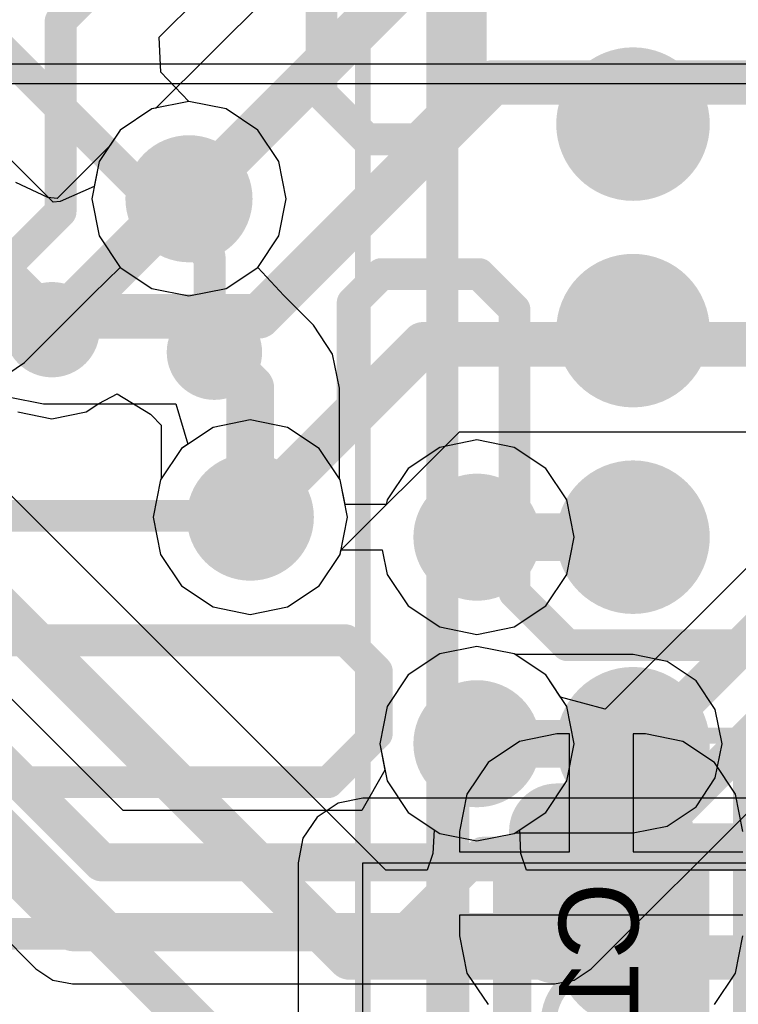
# Model space of a CAD drawing. Header units: millimetres. Extents: x -2 to 68, y -2 to 27.4.
# Tile 535 of 594: x 45.2 to 47.4, y 19.6 to 22.7. Entities that reach past the tile are written whole.
import ezdxf

# ---------------------------------------------------------------- set-up
doc = ezdxf.new("R2010")
doc.units = ezdxf.units.MM
for name, color, linetype in [('BottomLayer', 5, 'Continuous'), ('BottomPaste', 16, 'Continuous'), ('BottomSolder', 6, 'Continuous'), ('DrillGuide', 244, 'Continuous'), ('Mechanical10', 56, 'Continuous'), ('Mechanical13', 56, 'Continuous'), ('Mechanical15', 56, 'Continuous'), ('Mechanical17', 56, 'Continuous'), ('Mechanical6', 56, 'Continuous'), ('MidLayer1', 16, 'Continuous'), ('MidLayer2', 76, 'Continuous'), ('MidLayer3', 90, 'Continuous'), ('MidLayer4', 156, 'Continuous'), ('MidLayer5', 130, 'Continuous'), ('MidLayer6', 216, 'Continuous'), ('MidLayer7', 6, 'Continuous'), ('MidLayer8', 54, 'Continuous'), ('MultiLayer', 9, 'Continuous'), ('TopLayer', 1, 'Continuous'), ('TopPaste', 8, 'Continuous'), ('TopSolder', 216, 'Continuous'), ('ViaHoleLayer', 16, 'Continuous')]:
    doc.layers.add(name, color=color, linetype=linetype)

# ---------------------------------------------------------------- blocks, each defined once
blk = doc.blocks.new('MT53D512M32D2DS_053_WT_D_F_________1_168')
at = {"layer": 'Mechanical13', "const_width": 0.1}
blk.add_lwpolyline([(5, 7.25), (5, -7.25)], dxfattribs=at)
at = {"layer": 'Mechanical15', "const_width": 0.05}
blk.add_lwpolyline([(5.25, 7.5), (5.25, -7.5)], dxfattribs=at)
at = {"layer": 'TopLayer', "const_width": 0.14}
for points in [[(4.33, -4.225, 1), (4.47, -4.225, 1)], [(4.33, -4.875, 1), (4.47, -4.875, 1)], [(4.33, -5.525, 1), (4.47, -5.525, 1)], [(4.33, -6.175, 1), (4.47, -6.175, 1)], [(4.33, -6.825, 1), (4.47, -6.825, 1)]]:
    blk.add_lwpolyline(points, format="xyb", close=True, dxfattribs=at)
at = {"layer": 'TopPaste', "const_width": 0.14}
for points in [[(4.33, -4.225, 1), (4.47, -4.225, 1)], [(4.33, -4.875, 1), (4.47, -4.875, 1)], [(4.33, -5.525, 1), (4.47, -5.525, 1)], [(4.33, -6.175, 1), (4.47, -6.175, 1)], [(4.33, -6.825, 1), (4.47, -6.825, 1)]]:
    blk.add_lwpolyline(points, format="xyb", close=True, dxfattribs=at)
at = {"layer": 'TopSolder', "const_width": 0.2416}
for points in [[(4.2792, -4.225, 1), (4.5208, -4.225, 1)], [(4.2792, -4.875, 1), (4.5208, -4.875, 1)], [(4.2792, -5.525, 1), (4.5208, -5.525, 1)], [(4.2792, -6.175, 1), (4.5208, -6.175, 1)], [(4.2792, -6.825, 1), (4.5208, -6.825, 1)]]:
    blk.add_lwpolyline(points, format="xyb", close=True, dxfattribs=at)
blk = doc.blocks.new('CAP_0402_B_336')
at = {"layer": 'BottomLayer', "const_width": 0.1508}
for points in [[(-0.6746, 0.1392, 1), (-0.5238, 0.1392, 1)], [(-0.3462, 0.1392, 1), (-0.1954, 0.1392, 1)], [(0.1954, 0.1392, 1), (0.3462, 0.1392, 1)], [(0.5238, 0.1392, 1), (0.6746, 0.1392, 1)], [(-0.6746, -0.1392, 1), (-0.5238, -0.1392, 1)], [(-0.3462, -0.1392, 1), (-0.1954, -0.1392, 1)], [(0.1954, -0.1392, 1), (0.3462, -0.1392, 1)], [(0.5238, -0.1392, 1), (0.6746, -0.1392, 1)]]:
    blk.add_lwpolyline(points, format="xyb", close=True, dxfattribs=at)
at = {"layer": 'BottomLayer'}
for points in [[(-0.2708, 0.29), (-0.5992, 0.29), (-0.2708, -0.29), (-0.5992, -0.29)], [(0.2708, -0.29), (0.5992, -0.29), (0.2708, 0.29), (0.5992, 0.29)], [(-0.12, 0.1392), (-0.75, 0.1392), (-0.12, -0.1392), (-0.75, -0.1392)], [(0.12, -0.1392), (0.75, -0.1392), (0.12, 0.1392), (0.75, 0.1392)]]:
    blk.add_solid(points, dxfattribs=at)
at = {"layer": 'BottomPaste', "const_width": 0.1508}
for points in [[(-0.6746, 0.1392, 1), (-0.5238, 0.1392, 1)], [(-0.3462, 0.1392, 1), (-0.1954, 0.1392, 1)], [(0.1954, 0.1392, 1), (0.3462, 0.1392, 1)], [(0.5238, 0.1392, 1), (0.6746, 0.1392, 1)], [(-0.6746, -0.1392, 1), (-0.5238, -0.1392, 1)], [(-0.3462, -0.1392, 1), (-0.1954, -0.1392, 1)], [(0.1954, -0.1392, 1), (0.3462, -0.1392, 1)], [(0.5238, -0.1392, 1), (0.6746, -0.1392, 1)]]:
    blk.add_lwpolyline(points, format="xyb", close=True, dxfattribs=at)
at = {"layer": 'BottomPaste'}
for points in [[(-0.2708, 0.29), (-0.5992, 0.29), (-0.2708, -0.29), (-0.5992, -0.29)], [(0.2708, -0.29), (0.5992, -0.29), (0.2708, 0.29), (0.5992, 0.29)], [(-0.12, 0.1392), (-0.75, 0.1392), (-0.12, -0.1392), (-0.75, -0.1392)], [(0.12, -0.1392), (0.75, -0.1392), (0.12, 0.1392), (0.75, 0.1392)]]:
    blk.add_solid(points, dxfattribs=at)
at = {"layer": 'BottomSolder', "const_width": 0.1508}
for points in [[(-0.6746, 0.1392, 1), (-0.5238, 0.1392, 1)], [(-0.3462, 0.1392, 1), (-0.1954, 0.1392, 1)], [(0.1954, 0.1392, 1), (0.3462, 0.1392, 1)], [(0.5238, 0.1392, 1), (0.6746, 0.1392, 1)], [(-0.6746, -0.1392, 1), (-0.5238, -0.1392, 1)], [(-0.3462, -0.1392, 1), (-0.1954, -0.1392, 1)], [(0.1954, -0.1392, 1), (0.3462, -0.1392, 1)], [(0.5238, -0.1392, 1), (0.6746, -0.1392, 1)]]:
    blk.add_lwpolyline(points, format="xyb", close=True, dxfattribs=at)
at = {"layer": 'BottomSolder'}
for points in [[(-0.2708, 0.29), (-0.5992, 0.29), (-0.2708, -0.29), (-0.5992, -0.29)], [(0.2708, -0.29), (0.5992, -0.29), (0.2708, 0.29), (0.5992, 0.29)], [(-0.12, 0.1392), (-0.75, 0.1392), (-0.12, -0.1392), (-0.75, -0.1392)], [(0.12, -0.1392), (0.75, -0.1392), (0.12, 0.1392), (0.75, 0.1392)]]:
    blk.add_solid(points, dxfattribs=at)
at = {"layer": 'Mechanical10', "const_width": 0.12}
for points in [[(0.53, 0.28), (-0.53, 0.28)], [(-0.53, -0.28), (-0.53, 0.28)], [(0.53, -0.28), (0.53, 0.28)], [(0.53, -0.28), (-0.53, -0.28)]]:
    blk.add_lwpolyline(points, dxfattribs=at)
at = {"layer": 'Mechanical10', "const_width": 0.06}
for points in [[(-0.56, 0.28, 1), (-0.5, 0.28, 1)], [(-0.56, 0.28, 1), (-0.5, 0.28, 1)], [(0.5, 0.28, 1), (0.56, 0.28, 1)], [(0.5, 0.28, 1), (0.56, 0.28, 1)], [(-0.56, -0.28, 1), (-0.5, -0.28, 1)], [(-0.56, -0.28, 1), (-0.5, -0.28, 1)], [(0.5, -0.28, 1), (0.56, -0.28, 1)], [(0.5, -0.28, 1), (0.56, -0.28, 1)]]:
    blk.add_lwpolyline(points, format="xyb", close=True, dxfattribs=at)
at = {"layer": 'Mechanical6', "const_width": 0.05}
for points in [[(0.9, 0.44), (-0.9, 0.44)], [(-0.9, -0.44), (-0.9, 0.44)], [(0.9, -0.44), (0.9, 0.44)], [(0, -0.22), (0, 0.22)], [(0.22, 0), (-0.22, 0)], [(0.9, -0.44), (-0.9, -0.44)]]:
    blk.add_lwpolyline(points, dxfattribs=at)
at = {"layer": 'Mechanical6'}
for points, const_width in [([(-0.9125, 0.44, 1), (-0.8875, 0.44, 1)], 0.025), ([(-0.9125, 0.44, 1), (-0.8875, 0.44, 1)], 0.025), ([(0.8875, 0.44, 1), (0.9125, 0.44, 1)], 0.025), ([(0.8875, 0.44, 1), (0.9125, 0.44, 1)], 0.025), ([(-0.0125, 0.22, 1), (0.0125, 0.22, 1)], 0.025), ([(0.165, 0, 1), (-0.165, 0, 1)], 0.05), ([(-0.2325, 0, 1), (-0.2075, 0, 1)], 0.025), ([(-0.1775, 0, 1), (-0.1525, 0, 1)], 0.025), ([(0.1525, 0, 1), (0.1775, 0, 1)], 0.025), ([(0.2075, 0, 1), (0.2325, 0, 1)], 0.025), ([(-0.0125, -0.22, 1), (0.0125, -0.22, 1)], 0.025), ([(-0.9125, -0.44, 1), (-0.8875, -0.44, 1)], 0.025), ([(-0.9125, -0.44, 1), (-0.8875, -0.44, 1)], 0.025), ([(0.8875, -0.44, 1), (0.9125, -0.44, 1)], 0.025), ([(0.8875, -0.44, 1), (0.9125, -0.44, 1)], 0.025)]:
    blk.add_lwpolyline(points, format="xyb", close=True, dxfattribs=dict(at, const_width=const_width))

msp = doc.modelspace()

# ---------------------------------------------------------------- linework, layer by layer
at = {"layer": 'BottomLayer'}
for p, q in [((43.9606, 22.4531), (47.7164, 22.4531)), ((46.8608, 20.4059), (46.7434, 20.3825)), ((46.9, 20.4059), (46.8608, 20.4059)), ((46.9, 20.035), (46.9, 20.4059)), ((47.1392, 20.4059), (47.1, 20.4059)), ((47.1, 20.4059), (47.1, 20.035)), ((47.2566, 20.3825), (47.1392, 20.4059)), ((46.7434, 20.3825), (46.6439, 20.3161)), ((47.3561, 20.3161), (47.2566, 20.3825)), ((46.6439, 20.3161), (46.5775, 20.2166)), ((47.4225, 20.2166), (47.3561, 20.3161)), ((46.5775, 20.2166), (46.5541, 20.0992)), ((47.4459, 20.0992), (47.4225, 20.2166)), ((46.5541, 20.0992), (46.5541, 20.035)), ((46.5541, 20.035), (46.9, 20.035)), ((47.1, 20.035), (47.4459, 20.035)), ((47, 19.835), (46.5541, 19.835)), ((46.5541, 19.835), (46.5541, 19.7708)), ((47.4459, 19.835), (47, 19.835)), ((46.5541, 19.7708), (46.5775, 19.6534)), ((47.4225, 19.6534), (47.4459, 19.7708)), ((46.5775, 19.6534), (46.6439, 19.5539)), ((47.3561, 19.5539), (47.4225, 19.6534))]:
    msp.add_line(p, q, dxfattribs=at)
at = {"layer": 'BottomLayer', "const_width": 0.15}
for points in [[(47, 19.935), (47.114, 20.049)], [(47.114, 20.049), (47.515, 20.049)]]:
    msp.add_lwpolyline(points, dxfattribs=at)
at = {"layer": 'BottomLayer', "const_width": 0.075}
for points in [[(47.0765, 20.049, 1), (47.1515, 20.049, 1)], [(47.0765, 20.049, 1), (47.1515, 20.049, 1)], [(46.9625, 19.935, 1), (47.0375, 19.935, 1)]]:
    msp.add_lwpolyline(points, format="xyb", close=True, dxfattribs=at)
at = {"layer": 'DrillGuide'}
for points, const_width in [([(45.653, 22.09, 1), (45.753, 22.09, 1)], 0.1), ([(45.247, 21.678, 1), (45.297, 21.678, 1)], 0.05), ([(45.758, 21.607, 1), (45.808, 21.607, 1)], 0.05), ([(45.846, 21.088, 1), (45.946, 21.088, 1)], 0.1), ([(46.559, 21.025, 1), (46.659, 21.025, 1)], 0.1), ([(47.075, 21.025, 1), (47.125, 21.025, 1)], 0.05), ([(46.559, 20.375, 1), (46.659, 20.375, 1)], 0.1), ([(47.075, 20.375, 1), (47.125, 20.375, 1)], 0.05), ([(47.075, 19.725, 1), (47.125, 19.725, 1)], 0.05)]:
    msp.add_lwpolyline(points, format="xyb", close=True, dxfattribs=dict(at, const_width=const_width))
at = {"layer": 'MidLayer1'}
for p, q in [((45.5859, 22.3726), (45.4867, 22.3063)), ((45.703, 22.3959), (45.5859, 22.3726)), ((45.8201, 22.3726), (45.703, 22.3959)), ((45.9193, 22.3063), (45.8201, 22.3726)), ((45.4867, 22.3063), (45.4524, 22.2549)), ((45.9856, 22.2071), (45.9193, 22.3063)), ((45.4524, 22.2549), (45.2883, 22.0908)), ((46.0089, 22.09), (45.9856, 22.2071)), ((45.2589, 22.0943), (45.1587, 22.1409)), ((45.2883, 22.0908), (45.2589, 22.0943)), ((45.9856, 21.9729), (46.0089, 22.09)), ((45.9193, 21.8737), (45.9856, 21.9729)), ((46.0013, 21.7852), (45.9193, 21.8737)), ((46.0943, 21.6923), (46.0013, 21.7852)), ((46.155, 21.6013), (46.0943, 21.6923)), ((46.1764, 21.494), (46.155, 21.6013)), ((45.419, 21.4455), (45.4772, 21.4756)), ((45.4772, 21.4756), (45.5824, 21.4123)), ((46.1764, 21.2084), (46.1764, 21.494)), ((45.3793, 21.419), (45.419, 21.4455)), ((45.1647, 21.419), (45.272, 21.3976)), ((45.272, 21.3976), (45.3793, 21.419)), ((45.5824, 21.4123), (45.5847, 21.4087)), ((45.5847, 21.4087), (45.6156, 21.3779)), ((45.6156, 21.3779), (45.6156, 21.2084)), ((45.6134, 21.2051), (45.5901, 21.088)), ((45.6156, 21.2084), (45.6134, 21.2051)), ((46.1786, 21.2051), (46.1764, 21.2084)), ((46.2019, 21.088), (46.1786, 21.2051)), ((45.5901, 21.088), (45.6134, 20.9709)), ((46.1786, 20.9709), (46.2019, 21.088)), ((45.6134, 20.9709), (45.6797, 20.8717)), ((46.1123, 20.8717), (46.1786, 20.9709)), ((45.6797, 20.8717), (45.7789, 20.8054)), ((46.0131, 20.8054), (46.1123, 20.8717)), ((45.7789, 20.8054), (45.896, 20.7821)), ((45.896, 20.7821), (46.0131, 20.8054)), ((46.609, 20.6809), (46.492, 20.6576)), ((46.7261, 20.6576), (46.609, 20.6809)), ((46.492, 20.6576), (46.3927, 20.5913)), ((46.7294, 20.6554), (46.7261, 20.6576)), ((47.1, 20.6554), (46.7294, 20.6554)), ((47.2073, 20.634), (47.1, 20.6554)), ((47.2983, 20.5733), (47.2073, 20.634)), ((46.3927, 20.5913), (46.3264, 20.492)), ((47.359, 20.4823), (47.2983, 20.5733)), ((46.3264, 20.492), (46.3031, 20.375)), ((47.3804, 20.375), (47.359, 20.4823)), ((46.3031, 20.375), (46.3264, 20.2579)), ((47.359, 20.2677), (47.3804, 20.375)), ((47.2983, 20.1767), (47.359, 20.2677)), ((46.3264, 20.2579), (46.3927, 20.1587)), ((47.2073, 20.116), (47.2983, 20.1767)), ((46.3927, 20.1587), (46.492, 20.0924)), ((47.1, 20.0946), (47.2073, 20.116)), ((46.492, 20.0924), (46.609, 20.0691)), ((46.609, 20.0691), (46.7261, 20.0924)), ((46.7261, 20.0924), (46.7294, 20.0946)), ((46.7294, 20.0946), (47.1, 20.0946))]:
    msp.add_line(p, q, dxfattribs=at)
for points, const_width in [([(45.603, 22.09, 1), (45.803, 22.09, 1)], 0.2), ([(45.6465, 22.09, 1), (45.7215, 22.09, 1)], 0.075), ([(45.6465, 22.09, 1), (45.7215, 22.09, 1)], 0.075), ([(45.6655, 22.09, 1), (45.7405, 22.09, 1)], 0.075), ([(45.197, 21.678, 1), (45.347, 21.678, 1)], 0.15), ([(45.2345, 21.678, 1), (45.3095, 21.678, 1)], 0.075), ([(45.708, 21.607, 1), (45.858, 21.607, 1)], 0.15), ([(45.7455, 21.607, 1), (45.8205, 21.607, 1)], 0.075), ([(45.8585, 21.494, 1), (45.9335, 21.494, 1)], 0.075), ([(45.8585, 21.494, 1), (45.9335, 21.494, 1)], 0.075), ([(45.796, 21.088, 1), (45.996, 21.088, 1)], 0.2), ([(46.509, 21.025, 1), (46.709, 21.025, 1)], 0.2), ([(47.025, 21.025, 1), (47.175, 21.025, 1)], 0.15), ([(45.8585, 21.088, 1), (45.9335, 21.088, 1)], 0.075), ([(46.5715, 21.025, 1), (46.6465, 21.025, 1)], 0.075), ([(47.0625, 21.025, 1), (47.1375, 21.025, 1)], 0.075), ([(46.509, 20.375, 1), (46.709, 20.375, 1)], 0.2), ([(47.025, 20.375, 1), (47.175, 20.375, 1)], 0.15), ([(46.5715, 20.375, 1), (46.6465, 20.375, 1)], 0.075), ([(47.0625, 20.375, 1), (47.1375, 20.375, 1)], 0.075), ([(47.025, 19.725, 1), (47.175, 19.725, 1)], 0.15)]:
    msp.add_lwpolyline(points, format="xyb", close=True, dxfattribs=dict(at, const_width=const_width))
at = {"layer": 'MidLayer1', "const_width": 0.15}
for points in [[(45.272, 21.678), (45.684, 22.09)], [(45.684, 22.09), (45.703, 22.09)], [(45.783, 21.607), (45.896, 21.494)], [(45.896, 21.088), (45.896, 21.494)], [(46.609, 21.025), (47.1, 21.025)], [(46.609, 20.375), (47.1, 20.375)]]:
    msp.add_lwpolyline(points, dxfattribs=at)
at = {"layer": 'MidLayer2'}
for p, q in [((45.5859, 22.3726), (45.4867, 22.3063)), ((45.703, 22.3959), (45.5859, 22.3726)), ((45.8201, 22.3726), (45.703, 22.3959)), ((45.9193, 22.3063), (45.8201, 22.3726)), ((45.4867, 22.3063), (45.4204, 22.2071)), ((45.9856, 22.2071), (45.9193, 22.3063)), ((45.4204, 22.2071), (45.3971, 22.09)), ((46.0089, 22.09), (45.9856, 22.2071)), ((45.3971, 22.09), (45.4204, 21.9729)), ((45.9856, 21.9729), (46.0089, 22.09)), ((45.4204, 21.9729), (45.4867, 21.8737)), ((45.9193, 21.8737), (45.9856, 21.9729)), ((45.4867, 21.8737), (45.5859, 21.8074)), ((45.8201, 21.8074), (45.9193, 21.8737)), ((45.5859, 21.8074), (45.703, 21.7841)), ((45.703, 21.7841), (45.8201, 21.8074)), ((45.896, 21.3939), (45.7789, 21.3706)), ((46.0131, 21.3706), (45.896, 21.3939)), ((45.7789, 21.3706), (45.6797, 21.3043)), ((46.1123, 21.3043), (46.0131, 21.3706)), ((46.3221, 19.9775), (45.004, 21.2956)), ((45.6797, 21.3043), (45.6134, 21.2051)), ((46.1786, 21.2051), (46.1123, 21.3043)), ((45.6134, 21.2051), (45.5901, 21.088)), ((46.2019, 21.088), (46.1786, 21.2051)), ((45.5901, 21.088), (45.6134, 20.9709)), ((46.1786, 20.9709), (46.2019, 21.088)), ((45.6134, 20.9709), (45.6797, 20.8717)), ((46.1123, 20.8717), (46.1786, 20.9709)), ((45.6797, 20.8717), (45.7789, 20.8054)), ((46.0131, 20.8054), (46.1123, 20.8717)), ((45.7789, 20.8054), (45.896, 20.7821)), ((45.896, 20.7821), (46.0131, 20.8054)), ((46.609, 20.6809), (46.492, 20.6576)), ((46.7261, 20.6576), (46.609, 20.6809)), ((46.492, 20.6576), (46.3927, 20.5913)), ((46.8253, 20.5913), (46.7261, 20.6576)), ((46.3927, 20.5913), (46.3264, 20.492)), ((46.8916, 20.492), (46.8253, 20.5913)), ((46.3264, 20.492), (46.3031, 20.375)), ((46.9149, 20.375), (46.8916, 20.492)), ((46.3031, 20.375), (46.3264, 20.2579)), ((46.8916, 20.2579), (46.9149, 20.375)), ((46.3264, 20.2579), (46.3927, 20.1587)), ((46.8253, 20.1587), (46.8916, 20.2579)), ((46.3927, 20.1587), (46.4739, 20.1045)), ((46.7441, 20.1045), (46.8253, 20.1587)), ((46.4739, 20.1045), (46.4706, 20.0298)), ((46.7474, 20.0298), (46.7441, 20.1045)), ((46.4706, 20.0298), (46.4528, 19.9775)), ((46.7652, 19.9775), (46.7474, 20.0298)), ((46.4528, 19.9775), (46.3221, 19.9775)), ((47.9692, 19.9775), (46.7652, 19.9775))]:
    msp.add_line(p, q, dxfattribs=at)
for points, const_width in [([(45.603, 22.09, 1), (45.803, 22.09, 1)], 0.2), ([(45.796, 21.088, 1), (45.996, 21.088, 1)], 0.2), ([(46.509, 21.025, 1), (46.709, 21.025, 1)], 0.2), ([(46.509, 20.375, 1), (46.709, 20.375, 1)], 0.2), ([(46.1731, 19.7022, 1), (46.2431, 19.7022, 1)], 0.07), ([(46.1731, 19.7022, 1), (46.2431, 19.7022, 1)], 0.07)]:
    msp.add_lwpolyline(points, format="xyb", close=True, dxfattribs=dict(at, const_width=const_width))
at = {"layer": 'MidLayer2', "const_width": 0.14}
for points in [[(44.8093, 21.101), (46.2081, 19.7022)], [(44.354, 20.861), (45.77, 19.445)], [(46.2081, 19.7022), (48.7118, 19.7022)]]:
    msp.add_lwpolyline(points, dxfattribs=at)
at = {"layer": 'MidLayer3'}
for p, q in [((46.2984, 23.0747), (45.5989, 22.3752)), ((45.5859, 22.3726), (45.4867, 22.3063)), ((45.5989, 22.3752), (45.5859, 22.3726)), ((45.4867, 22.3063), (45.4204, 22.2071)), ((45.2753, 22.079), (45.1452, 22.2091)), ((45.4204, 22.2071), (45.4049, 22.129)), ((45.4049, 22.129), (45.2975, 22.081)), ((45.2975, 22.081), (45.2753, 22.079)), ((45.4957, 20.1651), (43.6825, 21.9783)), ((43.4084, 21.4799), (45.2217, 19.6667)), ((45.1396, 21.4657), (45.245, 21.4447)), ((45.245, 21.4447), (45.6613, 21.4447)), ((45.6613, 21.4447), (45.6998, 21.3177)), ((46.1812, 20.9839), (46.554, 21.3567)), ((46.554, 21.3567), (47.9188, 21.3567)), ((45.6797, 21.3043), (45.6134, 21.2051)), ((45.6998, 21.3177), (45.6797, 21.3043)), ((45.6134, 21.2051), (45.5901, 21.088)), ((45.5901, 21.088), (45.6134, 20.9709)), ((47.5545, 21.0253), (47.0129, 20.4837)), ((46.1786, 20.9709), (46.1812, 20.9839)), ((45.6134, 20.9709), (45.6797, 20.8717)), ((46.1123, 20.8717), (46.1786, 20.9709)), ((45.6797, 20.8717), (45.7789, 20.8054)), ((46.0131, 20.8054), (46.1123, 20.8717)), ((45.7789, 20.8054), (45.896, 20.7821)), ((45.896, 20.7821), (46.0131, 20.8054)), ((46.609, 20.6809), (46.492, 20.6576)), ((46.7261, 20.6576), (46.609, 20.6809)), ((46.492, 20.6576), (46.3927, 20.5913)), ((46.8253, 20.5913), (46.7261, 20.6576)), ((46.3927, 20.5913), (46.3264, 20.492)), ((46.8716, 20.522), (46.8253, 20.5913)), ((47.0129, 20.4837), (46.8716, 20.522)), ((46.9683, 19.6667), (47.8286, 20.5269)), ((46.3264, 20.492), (46.3031, 20.375)), ((46.3031, 20.375), (46.3196, 20.2921)), ((46.3196, 20.2921), (46.2473, 20.1651)), ((46.2473, 20.1651), (45.4957, 20.1651)), ((45.2217, 19.6667), (45.2746, 19.6313)), ((46.9154, 19.6313), (46.9683, 19.6667)), ((45.2746, 19.6313), (45.337, 19.6189)), ((45.337, 19.6189), (46.853, 19.6189)), ((46.853, 19.6189), (46.9154, 19.6313))]:
    msp.add_line(p, q, dxfattribs=at)
for points, const_width in [([(45.703, 22.09), (46.493, 22.88)], 0.14), ([(45.9227, 21.72), (46.6587, 22.456)], 0.14), ([(46.6587, 22.456), (48.734, 22.456)], 0.14), ([(44.86, 22.105), (45.245, 21.72)], 0.14), ([(43.5671, 21.863), (45.4281, 20.002)], 0.12), ([(45.245, 21.72), (45.9227, 21.72)], 0.14), ([(43.476, 21.643), (45.337, 19.782)], 0.12), ([(45.896, 21.088), (46.44, 21.632)], 0.14), ([(46.44, 21.632), (48.0328, 21.632)], 0.14), ([(46.7619, 20.002), (47.6699, 20.91)], 0.12), ([(46.853, 19.782), (47.761, 20.69)], 0.12), ([(45.4281, 20.002), (46.7619, 20.002)], 0.12), ([(45.337, 19.782), (46.853, 19.782)], 0.12)]:
    msp.add_lwpolyline(points, dxfattribs=dict(at, const_width=const_width))
for points, const_width in [([(46.6237, 22.456, 1), (46.6937, 22.456, 1)], 0.07), ([(46.6237, 22.456, 1), (46.6937, 22.456, 1)], 0.07), ([(45.603, 22.09, 1), (45.803, 22.09, 1)], 0.2), ([(45.668, 22.09, 1), (45.738, 22.09, 1)], 0.07), ([(45.21, 21.72, 1), (45.28, 21.72, 1)], 0.07), ([(45.21, 21.72, 1), (45.28, 21.72, 1)], 0.07), ([(45.8877, 21.72, 1), (45.9577, 21.72, 1)], 0.07), ([(45.8877, 21.72, 1), (45.9577, 21.72, 1)], 0.07), ([(46.405, 21.632, 1), (46.475, 21.632, 1)], 0.07), ([(46.405, 21.632, 1), (46.475, 21.632, 1)], 0.07), ([(45.796, 21.088, 1), (45.996, 21.088, 1)], 0.2), ([(46.509, 21.025, 1), (46.709, 21.025, 1)], 0.2), ([(45.861, 21.088, 1), (45.931, 21.088, 1)], 0.07), ([(46.509, 20.375, 1), (46.709, 20.375, 1)], 0.2), ([(45.3981, 20.002, 1), (45.4581, 20.002, 1)], 0.06), ([(45.3981, 20.002, 1), (45.4581, 20.002, 1)], 0.06), ([(46.7319, 20.002, 1), (46.7919, 20.002, 1)], 0.06), ([(46.7319, 20.002, 1), (46.7919, 20.002, 1)], 0.06), ([(45.307, 19.782, 1), (45.367, 19.782, 1)], 0.06), ([(45.307, 19.782, 1), (45.367, 19.782, 1)], 0.06), ([(46.823, 19.782, 1), (46.883, 19.782, 1)], 0.06), ([(46.823, 19.782, 1), (46.883, 19.782, 1)], 0.06)]:
    msp.add_lwpolyline(points, format="xyb", close=True, dxfattribs=dict(at, const_width=const_width))
at = {"layer": 'MidLayer4'}
for p, q in [((45.5859, 22.3726), (45.4867, 22.3063)), ((45.703, 22.3959), (45.5859, 22.3726)), ((45.8201, 22.3726), (45.703, 22.3959)), ((45.9193, 22.3063), (45.8201, 22.3726)), ((45.4867, 22.3063), (45.4204, 22.2071)), ((45.9856, 22.2071), (45.9193, 22.3063)), ((45.4204, 22.2071), (45.3971, 22.09)), ((46.0089, 22.09), (45.9856, 22.2071)), ((45.3971, 22.09), (45.4204, 21.9729)), ((45.9856, 21.9729), (46.0089, 22.09)), ((45.4204, 21.9729), (45.4867, 21.8737)), ((45.9193, 21.8737), (45.9856, 21.9729)), ((45.4867, 21.8737), (45.5859, 21.8074)), ((45.8201, 21.8074), (45.9193, 21.8737)), ((45.5859, 21.8074), (45.703, 21.7841)), ((45.703, 21.7841), (45.8201, 21.8074)), ((45.896, 21.3939), (45.7789, 21.3706)), ((46.0131, 21.3706), (45.896, 21.3939)), ((45.7789, 21.3706), (45.6797, 21.3043)), ((46.1123, 21.3043), (46.0131, 21.3706)), ((45.6797, 21.3043), (45.6134, 21.2051)), ((46.1786, 21.2051), (46.1123, 21.3043)), ((45.6134, 21.2051), (45.5901, 21.088)), ((46.2019, 21.088), (46.1786, 21.2051)), ((45.5901, 21.088), (45.6134, 20.9709)), ((46.1786, 20.9709), (46.2019, 21.088)), ((45.6134, 20.9709), (45.6797, 20.8717)), ((46.1123, 20.8717), (46.1786, 20.9709)), ((45.6797, 20.8717), (45.7789, 20.8054)), ((46.0131, 20.8054), (46.1123, 20.8717)), ((45.7789, 20.8054), (45.896, 20.7821)), ((45.896, 20.7821), (46.0131, 20.8054)), ((46.609, 20.6809), (46.492, 20.6576)), ((46.7261, 20.6576), (46.609, 20.6809)), ((46.492, 20.6576), (46.3927, 20.5913)), ((46.8253, 20.5913), (46.7261, 20.6576)), ((46.3927, 20.5913), (46.3264, 20.492)), ((46.8916, 20.492), (46.8253, 20.5913)), ((46.3264, 20.492), (46.3031, 20.375)), ((46.9149, 20.375), (46.8916, 20.492)), ((46.3031, 20.375), (46.3264, 20.2579)), ((46.8916, 20.2579), (46.9149, 20.375)), ((46.3264, 20.2579), (46.3927, 20.1587)), ((46.8253, 20.1587), (46.8916, 20.2579)), ((46.3927, 20.1587), (46.492, 20.0924)), ((46.7261, 20.0924), (46.8253, 20.1587)), ((46.492, 20.0924), (46.609, 20.0691)), ((46.609, 20.0691), (46.7261, 20.0924))]:
    msp.add_line(p, q, dxfattribs=at)
at = {"layer": 'MidLayer4', "const_width": 0.2}
for points in [[(45.603, 22.09, 1), (45.803, 22.09, 1)], [(45.796, 21.088, 1), (45.996, 21.088, 1)], [(46.509, 21.025, 1), (46.709, 21.025, 1)], [(46.509, 20.375, 1), (46.709, 20.375, 1)]]:
    msp.add_lwpolyline(points, format="xyb", close=True, dxfattribs=at)
at = {"layer": 'MidLayer5'}
for p, q in [((45.5859, 22.3726), (45.4867, 22.3063)), ((45.703, 22.3959), (45.5859, 22.3726)), ((45.8201, 22.3726), (45.703, 22.3959)), ((45.9193, 22.3063), (45.8201, 22.3726)), ((45.4867, 22.3063), (45.4204, 22.2071)), ((45.9856, 22.2071), (45.9193, 22.3063)), ((45.4204, 22.2071), (45.3971, 22.09)), ((46.0089, 22.09), (45.9856, 22.2071)), ((45.3971, 22.09), (45.4204, 21.9729)), ((45.9856, 21.9729), (46.0089, 22.09)), ((45.4204, 21.9729), (45.4867, 21.8737)), ((45.9193, 21.8737), (45.9856, 21.9729)), ((45.4867, 21.8737), (45.5859, 21.8074)), ((45.8201, 21.8074), (45.9193, 21.8737)), ((45.5859, 21.8074), (45.703, 21.7841)), ((45.703, 21.7841), (45.8201, 21.8074)), ((45.896, 21.3939), (45.7789, 21.3706)), ((46.0131, 21.3706), (45.896, 21.3939)), ((45.7789, 21.3706), (45.6797, 21.3043)), ((46.1123, 21.3043), (46.0131, 21.3706)), ((45.6797, 21.3043), (45.6134, 21.2051)), ((46.1786, 21.2051), (46.1123, 21.3043)), ((45.6134, 21.2051), (45.5901, 21.088)), ((46.2019, 21.088), (46.1786, 21.2051)), ((45.5901, 21.088), (45.6134, 20.9709)), ((46.1786, 20.9709), (46.2019, 21.088)), ((45.6134, 20.9709), (45.6797, 20.8717)), ((46.1123, 20.8717), (46.1786, 20.9709)), ((45.6797, 20.8717), (45.7789, 20.8054)), ((46.0131, 20.8054), (46.1123, 20.8717)), ((45.7789, 20.8054), (45.896, 20.7821)), ((45.896, 20.7821), (46.0131, 20.8054)), ((46.609, 20.6809), (46.492, 20.6576)), ((46.7261, 20.6576), (46.609, 20.6809)), ((46.492, 20.6576), (46.3927, 20.5913)), ((46.8253, 20.5913), (46.7261, 20.6576)), ((46.3927, 20.5913), (46.3264, 20.492)), ((46.8916, 20.492), (46.8253, 20.5913)), ((46.3264, 20.492), (46.3031, 20.375)), ((46.9149, 20.375), (46.8916, 20.492)), ((46.3031, 20.375), (46.3264, 20.2579)), ((46.8916, 20.2579), (46.9149, 20.375)), ((46.3264, 20.2579), (46.3927, 20.1587)), ((46.8253, 20.1587), (46.8916, 20.2579)), ((46.3927, 20.1587), (46.492, 20.0924)), ((46.7261, 20.0924), (46.8253, 20.1587)), ((46.492, 20.0924), (46.609, 20.0691)), ((46.609, 20.0691), (46.7261, 20.0924))]:
    msp.add_line(p, q, dxfattribs=at)
at = {"layer": 'MidLayer5', "const_width": 0.2}
for points in [[(45.603, 22.09, 1), (45.803, 22.09, 1)], [(45.796, 21.088, 1), (45.996, 21.088, 1)], [(46.509, 21.025, 1), (46.709, 21.025, 1)], [(46.509, 20.375, 1), (46.709, 20.375, 1)]]:
    msp.add_lwpolyline(points, format="xyb", close=True, dxfattribs=at)
at = {"layer": 'MidLayer6'}
for p, q in [((45.6092, 22.5987), (46.4136, 23.4031)), ((45.6146, 22.4882), (45.6092, 22.5987)), ((45.703, 22.3959), (45.6146, 22.4882)), ((45.8201, 22.3726), (45.703, 22.3959)), ((45.9193, 22.3063), (45.8201, 22.3726)), ((45.9856, 22.2071), (45.9193, 22.3063)), ((46.0089, 22.09), (45.9856, 22.2071)), ((45.9856, 21.9729), (46.0089, 22.09)), ((45.9193, 21.8737), (45.9856, 21.9729)), ((45.4006, 21.7901), (45.4867, 21.8737)), ((45.4867, 21.8737), (45.5859, 21.8074)), ((45.8201, 21.8074), (45.9193, 21.8737)), ((45.1852, 21.5748), (45.4006, 21.7901)), ((45.5859, 21.8074), (45.703, 21.7841)), ((45.703, 21.7841), (45.8201, 21.8074)), ((45.1025, 21.5195), (45.1852, 21.5748)), ((45.896, 21.3939), (45.7789, 21.3706)), ((46.0131, 21.3706), (45.896, 21.3939)), ((45.7789, 21.3706), (45.6797, 21.3043)), ((46.1123, 21.3043), (46.0131, 21.3706)), ((45.6797, 21.3043), (45.6134, 21.2051)), ((46.1786, 21.2051), (46.1123, 21.3043)), ((45.6134, 21.2051), (45.5901, 21.088)), ((46.2019, 21.088), (46.1786, 21.2051)), ((45.5901, 21.088), (45.6134, 20.9709)), ((46.1786, 20.9709), (46.2019, 21.088)), ((45.6134, 20.9709), (45.6797, 20.8717)), ((46.1123, 20.8717), (46.1786, 20.9709)), ((45.6797, 20.8717), (45.7789, 20.8054)), ((46.0131, 20.8054), (46.1123, 20.8717)), ((45.7789, 20.8054), (45.896, 20.7821)), ((45.896, 20.7821), (46.0131, 20.8054)), ((46.609, 20.6809), (46.492, 20.6576)), ((46.7261, 20.6576), (46.609, 20.6809)), ((46.492, 20.6576), (46.3927, 20.5913)), ((46.8253, 20.5913), (46.7261, 20.6576)), ((46.3927, 20.5913), (46.3264, 20.492)), ((46.8916, 20.492), (46.8253, 20.5913)), ((46.3264, 20.492), (46.3031, 20.375)), ((46.9149, 20.375), (46.8916, 20.492)), ((46.3031, 20.375), (46.3264, 20.2579)), ((46.8916, 20.2579), (46.9149, 20.375)), ((46.3264, 20.2579), (46.3927, 20.1587)), ((46.8253, 20.1587), (46.8916, 20.2579)), ((46.3927, 20.1587), (46.492, 20.0924)), ((46.7261, 20.0924), (46.8253, 20.1587)), ((46.492, 20.0924), (46.609, 20.0691)), ((46.609, 20.0691), (46.7261, 20.0924))]:
    msp.add_line(p, q, dxfattribs=at)
at = {"layer": 'MidLayer6', "const_width": 0.1}
for points in [[(45.2992, 22.6492), (46.308, 23.658)], [(45.2992, 22.0492), (45.2992, 22.6492)], [(45.005, 21.755), (45.2992, 22.0492)]]:
    msp.add_lwpolyline(points, dxfattribs=at)
at = {"layer": 'MidLayer6'}
for points, const_width in [([(45.2742, 22.6492, 1), (45.3242, 22.6492, 1)], 0.05), ([(45.2742, 22.6492, 1), (45.3242, 22.6492, 1)], 0.05), ([(45.603, 22.09, 1), (45.803, 22.09, 1)], 0.2), ([(45.2742, 22.0492, 1), (45.3242, 22.0492, 1)], 0.05), ([(45.2742, 22.0492, 1), (45.3242, 22.0492, 1)], 0.05), ([(45.796, 21.088, 1), (45.996, 21.088, 1)], 0.2), ([(46.509, 21.025, 1), (46.709, 21.025, 1)], 0.2), ([(46.509, 20.375, 1), (46.709, 20.375, 1)], 0.2)]:
    msp.add_lwpolyline(points, format="xyb", close=True, dxfattribs=dict(at, const_width=const_width))
at = {"layer": 'MidLayer7'}
for p, q in [((45.5859, 22.3726), (45.4867, 22.3063)), ((45.703, 22.3959), (45.5859, 22.3726)), ((45.8201, 22.3726), (45.703, 22.3959)), ((45.9193, 22.3063), (45.8201, 22.3726)), ((45.4867, 22.3063), (45.4204, 22.2071)), ((45.9856, 22.2071), (45.9193, 22.3063)), ((45.4204, 22.2071), (45.3971, 22.09)), ((46.0089, 22.09), (45.9856, 22.2071)), ((45.3971, 22.09), (45.4204, 21.9729)), ((45.9856, 21.9729), (46.0089, 22.09)), ((45.4204, 21.9729), (45.4867, 21.8737)), ((45.9193, 21.8737), (45.9856, 21.9729)), ((45.4867, 21.8737), (45.5859, 21.8074)), ((45.8201, 21.8074), (45.9193, 21.8737)), ((45.5859, 21.8074), (45.703, 21.7841)), ((45.703, 21.7841), (45.8201, 21.8074)), ((45.896, 21.3939), (45.7789, 21.3706)), ((46.0131, 21.3706), (45.896, 21.3939)), ((45.7789, 21.3706), (45.6797, 21.3043)), ((46.1123, 21.3043), (46.0131, 21.3706)), ((46.609, 21.3309), (46.4919, 21.3076)), ((46.7261, 21.3076), (46.609, 21.3309)), ((45.6797, 21.3043), (45.6134, 21.2051)), ((46.1786, 21.2051), (46.1123, 21.3043)), ((46.4919, 21.3076), (46.3927, 21.2413)), ((46.8253, 21.2413), (46.7261, 21.3076)), ((46.3927, 21.2413), (46.3264, 21.1421)), ((46.8916, 21.1421), (46.8253, 21.2413)), ((45.6134, 21.2051), (45.5901, 21.088)), ((46.194, 21.1275), (46.1786, 21.2051)), ((46.3264, 21.1421), (46.3235, 21.1275)), ((46.9149, 21.025), (46.8916, 21.1421)), ((46.3235, 21.1275), (46.194, 21.1275)), ((45.5901, 21.088), (45.6134, 20.9709)), ((46.8916, 20.9079), (46.9149, 21.025)), ((46.1786, 20.9709), (46.1815, 20.9855)), ((46.1815, 20.9855), (46.311, 20.9855)), ((46.311, 20.9855), (46.3264, 20.9079)), ((45.6134, 20.9709), (45.6797, 20.8717)), ((46.1123, 20.8717), (46.1786, 20.9709)), ((46.3264, 20.9079), (46.3927, 20.8087)), ((46.8253, 20.8087), (46.8916, 20.9079)), ((45.6797, 20.8717), (45.7789, 20.8054)), ((46.0131, 20.8054), (46.1123, 20.8717)), ((45.7789, 20.8054), (45.896, 20.7821)), ((45.896, 20.7821), (46.0131, 20.8054)), ((46.3927, 20.8087), (46.4919, 20.7424)), ((46.7261, 20.7424), (46.8253, 20.8087)), ((46.4919, 20.7424), (46.609, 20.7191)), ((46.609, 20.7191), (46.7261, 20.7424))]:
    msp.add_line(p, q, dxfattribs=at)
at = {"layer": 'MidLayer7', "const_width": 0.2}
for points in [[(45.603, 22.09, 1), (45.803, 22.09, 1)], [(45.796, 21.088, 1), (45.996, 21.088, 1)], [(46.509, 21.025, 1), (46.709, 21.025, 1)], [(46.509, 20.375, 1), (46.709, 20.375, 1)]]:
    msp.add_lwpolyline(points, format="xyb", close=True, dxfattribs=at)
at = {"layer": 'MidLayer8'}
for p, q in [((45.5859, 22.3726), (45.4867, 22.3063)), ((45.703, 22.3959), (45.5859, 22.3726)), ((45.8201, 22.3726), (45.703, 22.3959)), ((45.9193, 22.3063), (45.8201, 22.3726)), ((45.4867, 22.3063), (45.4204, 22.2071)), ((45.9856, 22.2071), (45.9193, 22.3063)), ((45.4204, 22.2071), (45.3971, 22.09)), ((46.0089, 22.09), (45.9856, 22.2071)), ((45.3971, 22.09), (45.4204, 21.9729)), ((45.9856, 21.9729), (46.0089, 22.09)), ((45.4204, 21.9729), (45.4867, 21.8737)), ((45.9193, 21.8737), (45.9856, 21.9729)), ((45.4867, 21.8737), (45.5859, 21.8074)), ((45.8201, 21.8074), (45.9193, 21.8737)), ((45.5859, 21.8074), (45.703, 21.7841)), ((45.703, 21.7841), (45.8201, 21.8074)), ((45.896, 21.3939), (45.7789, 21.3706)), ((46.0131, 21.3706), (45.896, 21.3939)), ((45.7789, 21.3706), (45.6797, 21.3043)), ((46.1123, 21.3043), (46.0131, 21.3706)), ((46.609, 21.3309), (46.4919, 21.3076)), ((46.7261, 21.3076), (46.609, 21.3309)), ((45.6797, 21.3043), (45.6134, 21.2051)), ((46.1786, 21.2051), (46.1123, 21.3043)), ((46.4919, 21.3076), (46.3927, 21.2413)), ((46.8253, 21.2413), (46.7261, 21.3076)), ((46.3927, 21.2413), (46.3264, 21.1421)), ((46.8916, 21.1421), (46.8253, 21.2413)), ((45.6134, 21.2051), (45.5901, 21.088)), ((46.194, 21.1275), (46.1786, 21.2051)), ((46.3264, 21.1421), (46.3235, 21.1275)), ((46.9149, 21.025), (46.8916, 21.1421)), ((46.3235, 21.1275), (46.194, 21.1275)), ((45.5901, 21.088), (45.6134, 20.9709)), ((46.8916, 20.9079), (46.9149, 21.025)), ((46.1786, 20.9709), (46.1815, 20.9855)), ((46.1815, 20.9855), (46.311, 20.9855)), ((46.311, 20.9855), (46.3264, 20.9079)), ((45.6134, 20.9709), (45.6797, 20.8717)), ((46.1123, 20.8717), (46.1786, 20.9709)), ((46.3264, 20.9079), (46.3927, 20.8087)), ((46.8253, 20.8087), (46.8916, 20.9079)), ((45.6797, 20.8717), (45.7789, 20.8054)), ((46.0131, 20.8054), (46.1123, 20.8717)), ((45.7789, 20.8054), (45.896, 20.7821)), ((45.896, 20.7821), (46.0131, 20.8054)), ((46.3927, 20.8087), (46.4919, 20.7424)), ((46.7261, 20.7424), (46.8253, 20.8087)), ((46.4919, 20.7424), (46.609, 20.7191)), ((46.609, 20.7191), (46.7261, 20.7424)), ((46.25, 20.2039), (46.172, 20.1884)), ((48.0613, 20.2039), (46.25, 20.2039)), ((46.172, 20.1884), (46.1058, 20.1442)), ((46.1058, 20.1442), (46.0616, 20.078)), ((46.0616, 20.078), (46.0461, 20)), ((46.0461, 20), (46.0461, 18.5)), ((46.25, 18.5), (46.25, 20)), ((46.25, 20), (48.0613, 20))]:
    msp.add_line(p, q, dxfattribs=at)
at = {"layer": 'MidLayer8', "const_width": 0.2}
for points in [[(45.603, 22.09, 1), (45.803, 22.09, 1)], [(45.796, 21.088, 1), (45.996, 21.088, 1)], [(46.509, 21.025, 1), (46.709, 21.025, 1)], [(46.509, 20.375, 1), (46.709, 20.375, 1)]]:
    msp.add_lwpolyline(points, format="xyb", close=True, dxfattribs=at)
at = {"layer": 'MultiLayer'}
for points, const_width in [([(45.603, 22.09, 1), (45.803, 22.09, 1)], 0.2), ([(45.197, 21.678, 1), (45.347, 21.678, 1)], 0.15), ([(45.708, 21.607, 1), (45.858, 21.607, 1)], 0.15), ([(45.796, 21.088, 1), (45.996, 21.088, 1)], 0.2), ([(46.509, 21.025, 1), (46.709, 21.025, 1)], 0.2), ([(47.025, 21.025, 1), (47.175, 21.025, 1)], 0.15), ([(46.509, 20.375, 1), (46.709, 20.375, 1)], 0.2), ([(47.025, 20.375, 1), (47.175, 20.375, 1)], 0.15), ([(47.025, 19.725, 1), (47.175, 19.725, 1)], 0.15)]:
    msp.add_lwpolyline(points, format="xyb", close=True, dxfattribs=dict(at, const_width=const_width))
at = {"layer": 'TopLayer'}
msp.add_line((48.7619, 22.5138), (42.3765, 22.5138), dxfattribs=at)
at = {"layer": 'TopLayer', "const_width": 0.1}
for points in [[(46.12, 22.42), (46.12, 22.917)], [(46.59, 22.446), (46.59, 22.891)], [(44.871, 22.804), (45.768, 21.907)], [(44.396, 22.554), (45.272, 21.678)], [(46.421, 22.277), (46.59, 22.446)], [(46.12, 22.42), (46.263, 22.277)], [(46.263, 22.277), (46.421, 22.277)], [(45.768, 21.622), (45.768, 21.907)], [(46.218, 21.763), (46.308, 21.853)], [(46.308, 21.853), (46.616, 21.853)], [(46.616, 21.853), (46.727, 21.742)], [(46.218, 21.393), (46.218, 21.763)], [(46.727, 20.851), (46.727, 21.742)], [(45.768, 21.622), (45.783, 21.607)], [(45.9175, 21.0925), (46.218, 21.393)], [(44.2755, 21.0925), (45.9175, 21.0925)], [(46.727, 20.851), (46.893, 20.685)], [(44.2345, 20.7005), (46.1965, 20.7005)], [(46.1965, 20.7005), (46.294, 20.603)], [(46.893, 20.685), (49.873, 20.685)], [(46.294, 20.4066), (46.294, 20.603)], [(46.1414, 20.254), (46.294, 20.4066)], [(44.553, 20.254), (46.1414, 20.254)], [(46.371, 19.777), (46.626, 20.032)], [(46.626, 20.032), (49.083, 20.032)], [(44.633, 19.777), (46.371, 19.777)]]:
    msp.add_lwpolyline(points, dxfattribs=at)
at = {"layer": 'TopLayer'}
for points, const_width in [([(46.565, 22.446, 1), (46.615, 22.446, 1)], 0.05), ([(46.565, 22.446, 1), (46.615, 22.446, 1)], 0.05), ([(46.095, 22.42, 1), (46.145, 22.42, 1)], 0.05), ([(46.095, 22.42, 1), (46.145, 22.42, 1)], 0.05), ([(46.238, 22.277, 1), (46.288, 22.277, 1)], 0.05), ([(46.238, 22.277, 1), (46.288, 22.277, 1)], 0.05), ([(46.396, 22.277, 1), (46.446, 22.277, 1)], 0.05), ([(46.396, 22.277, 1), (46.446, 22.277, 1)], 0.05), ([(45.743, 21.907, 1), (45.793, 21.907, 1)], 0.05), ([(45.743, 21.907, 1), (45.793, 21.907, 1)], 0.05), ([(46.283, 21.853, 1), (46.333, 21.853, 1)], 0.05), ([(46.283, 21.853, 1), (46.333, 21.853, 1)], 0.05), ([(46.591, 21.853, 1), (46.641, 21.853, 1)], 0.05), ([(46.591, 21.853, 1), (46.641, 21.853, 1)], 0.05), ([(45.197, 21.678, 1), (45.347, 21.678, 1)], 0.15), ([(46.193, 21.763, 1), (46.243, 21.763, 1)], 0.05), ([(46.193, 21.763, 1), (46.243, 21.763, 1)], 0.05), ([(46.702, 21.742, 1), (46.752, 21.742, 1)], 0.05), ([(46.702, 21.742, 1), (46.752, 21.742, 1)], 0.05), ([(45.708, 21.607, 1), (45.858, 21.607, 1)], 0.15), ([(45.247, 21.678, 1), (45.297, 21.678, 1)], 0.05), ([(45.743, 21.622, 1), (45.793, 21.622, 1)], 0.05), ([(45.743, 21.622, 1), (45.793, 21.622, 1)], 0.05), ([(45.758, 21.607, 1), (45.808, 21.607, 1)], 0.05), ([(46.193, 21.393, 1), (46.243, 21.393, 1)], 0.05), ([(46.193, 21.393, 1), (46.243, 21.393, 1)], 0.05), ([(47.025, 21.025, 1), (47.175, 21.025, 1)], 0.15), ([(45.8925, 21.0925, 1), (45.9425, 21.0925, 1)], 0.05), ([(45.8925, 21.0925, 1), (45.9425, 21.0925, 1)], 0.05), ([(46.702, 20.851, 1), (46.752, 20.851, 1)], 0.05), ([(46.702, 20.851, 1), (46.752, 20.851, 1)], 0.05), ([(46.1715, 20.7005, 1), (46.2215, 20.7005, 1)], 0.05), ([(46.1715, 20.7005, 1), (46.2215, 20.7005, 1)], 0.05), ([(46.868, 20.685, 1), (46.918, 20.685, 1)], 0.05), ([(46.868, 20.685, 1), (46.918, 20.685, 1)], 0.05), ([(46.269, 20.603, 1), (46.319, 20.603, 1)], 0.05), ([(46.269, 20.603, 1), (46.319, 20.603, 1)], 0.05), ([(47.025, 20.375, 1), (47.175, 20.375, 1)], 0.15), ([(46.269, 20.4066, 1), (46.319, 20.4066, 1)], 0.05), ([(46.269, 20.4066, 1), (46.319, 20.4066, 1)], 0.05), ([(46.1164, 20.254, 1), (46.1664, 20.254, 1)], 0.05), ([(46.1164, 20.254, 1), (46.1664, 20.254, 1)], 0.05), ([(46.601, 20.032, 1), (46.651, 20.032, 1)], 0.05), ([(46.601, 20.032, 1), (46.651, 20.032, 1)], 0.05), ([(47.025, 19.725, 1), (47.175, 19.725, 1)], 0.15), ([(46.346, 19.777, 1), (46.396, 19.777, 1)], 0.05), ([(46.346, 19.777, 1), (46.396, 19.777, 1)], 0.05)]:
    msp.add_lwpolyline(points, format="xyb", close=True, dxfattribs=dict(at, const_width=const_width))
at = {"layer": 'ViaHoleLayer'}
for points, const_width in [([(45.653, 22.09, 1), (45.753, 22.09, 1)], 0.1), ([(45.247, 21.678, 1), (45.297, 21.678, 1)], 0.05), ([(45.758, 21.607, 1), (45.808, 21.607, 1)], 0.05), ([(45.846, 21.088, 1), (45.946, 21.088, 1)], 0.1), ([(46.559, 21.025, 1), (46.659, 21.025, 1)], 0.1), ([(47.075, 21.025, 1), (47.125, 21.025, 1)], 0.05), ([(46.559, 20.375, 1), (46.659, 20.375, 1)], 0.1), ([(47.075, 20.375, 1), (47.125, 20.375, 1)], 0.05), ([(47.075, 19.725, 1), (47.125, 19.725, 1)], 0.05)]:
    msp.add_lwpolyline(points, format="xyb", close=True, dxfattribs=dict(at, const_width=const_width))

# ---------------------------------------------------------------- block references
for name, p, rotation in [('MT53D512M32D2DS_053_WT_D_F_________1_168', (51.5, 15.5), 180), ('CAP_0402_B_336', (47, 19.5), 270)]:
    msp.add_blockref(name, p, dxfattribs=dict(rotation=rotation))

# ---------------------------------------------------------------- texts
at = {"layer": 'Mechanical17', "text_generation_flag": 2}
msp.add_text('C139', height=0.25, rotation=90, dxfattribs=at).set_placement((47.117, 19.939))

doc.saveas('drawing.dxf')
